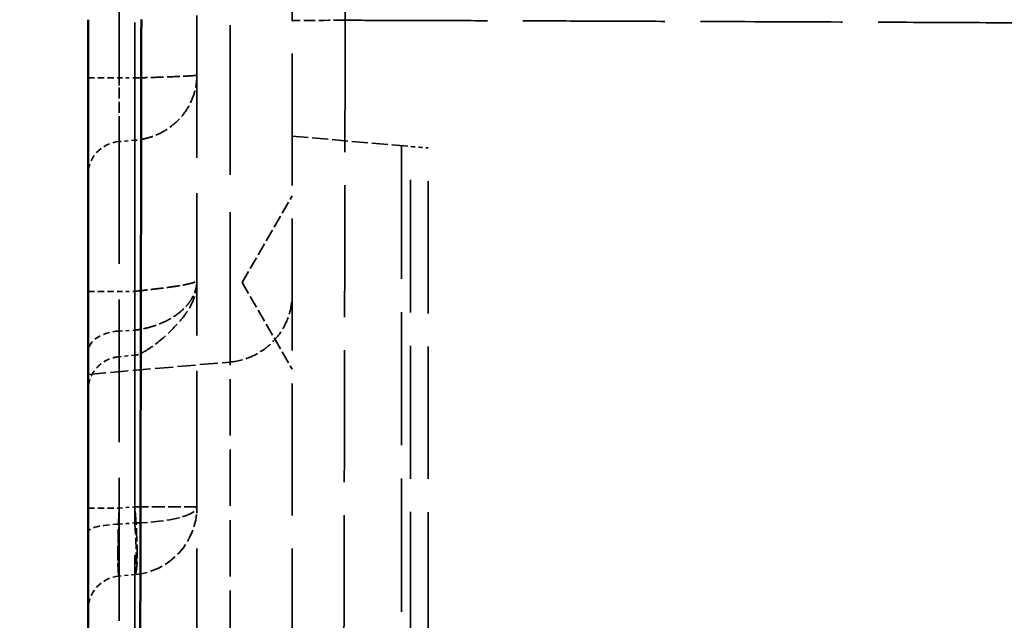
# Model space of a CAD drawing. Header units: millimetres. Extents: x 3278 to 6066, y 2420 to 4375.
# Tile 622 of 656: x 5336 to 5365, y 4036 to 4054. Entities that reach past the tile are written whole.
import ezdxf

# ---------------------------------------------------------------- set-up
doc = ezdxf.new("R2010")
doc.units = ezdxf.units.MM
doc.linetypes.add('DASHED', pattern=[0.2067, 0.1654, -0.0413])
for name, color, linetype, lineweight in [('AM_5', 3, 'Continuous', 25), ('Sichtbare Kanten(DIN)', 7, 'Continuous', 50), ('Sichtbare tangentiale Kanten(DIN)', 7, 'Continuous', 50), ('Verdeckte Kanten(DIN)', 7, 'DASHED', 35), ('Verdeckte tangentiale Kanten(DIN)', 7, 'DASHED', 35)]:
    doc.layers.add(name, color=color, linetype=linetype, lineweight=lineweight)
doc.styles.get("Standard").update_dxf_attribs({"font": 'ISOCP.SHX'})
doc.dimstyles.new('Standard$0', dxfattribs={"dimtxt": 0.18, "dimasz": 0.18, "dimexe": 0.18, "dimexo": 0.0625, "dimgap": 0.09, "dimtad": 0, "dimtih": 1, "dimtoh": 1, "dimdec": 4, "dimzin": 0, "dimdsep": 46, "dimtxsty": 'STANDARD', "dimcen": 0.09, "dimadec": 0, "dimazin": 0, "dimtfac": 1, "dimtdec": 4, "dimtofl": 0, "dimtmove": 0, "dimatfit": 3, "dimfxl": 1, "dimtolj": 1, "dimtzin": 0, "dimarcsym": 0})

# ---------------------------------------------------------------- blocks, each defined once
blk = doc.blocks.new('*D33')
at = {"layer": 'AM_5', "color": 0, "lineweight": -2, "transparency": 16777216}
for p, q in [((5338.341, 4235.228), (5308.192, 4235.228)), ((5308.372, 4233.428), (5308.372, 3736.745)), ((5308.372, 3212.967), (5308.372, 3709.65)), ((5338.341, 3211.167), (5308.192, 3211.167))]:
    blk.add_line(p, q, dxfattribs=at)
at = {"layer": 'AM_5', "color": 0, "transparency": 16777216}
for points in [[(5308.072, 4233.428), (5308.672, 4233.428), (5308.372, 4235.228)], [(5308.072, 3212.967), (5308.672, 3212.967), (5308.372, 3211.167)]]:
    blk.add_solid(points, dxfattribs=at)
at = {"layer": 'Defpoints', "color": 0, "transparency": 16777216}
for p in [(5338.404, 4235.228), (5308.372, 3211.167), (5338.404, 3211.167)]:
    blk.add_point(p, dxfattribs=at)
at = {"layer": 'AM_5', "color": 0, "transparency": 16777216, "insert": (5308.372, 3723.198), "char_height": 10, "attachment_point": 5, "rotation": 90}
blk.add_mtext('\\A1;102,5', dxfattribs=at)

msp = doc.modelspace()

# ---------------------------------------------------------------- linework, layer by layer
at = {"layer": 'Sichtbare Kanten(DIN)'}
msp.add_line((5338.404, 4053.647), (5338.404, 3962), dxfattribs=at)
at = {"layer": 'Sichtbare tangentiale Kanten(DIN)'}
msp.add_open_spline([(5339.8, 3962.002), (5339.805, 3965.825), (5339.811, 3969.644), (5339.817, 3973.461), (5339.821, 3975.966), (5339.826, 3978.469), (5339.83, 3980.973), (5339.833, 3982.287), (5339.835, 3983.6), (5339.838, 3984.913), (5339.852, 3992.548), (5339.868, 4000.187), (5339.884, 4007.825), (5339.896, 4013.621), (5339.908, 4019.416), (5339.919, 4025.212), (5339.923, 4027.054), (5339.927, 4028.896), (5339.93, 4030.738), (5339.935, 4033.383), (5339.94, 4036.027), (5339.945, 4038.672), (5339.954, 4043.665), (5339.963, 4048.659), (5339.971, 4053.65)], degree=3, knots=[0, 0, 0, 0, 11.455641, 11.455641, 11.455641, 18.971017, 18.971017, 18.971017, 22.911997, 22.911997, 22.911997, 45.823561, 45.823561, 45.823561, 63.209003, 63.209003, 63.209003, 68.73576, 68.73576, 68.73576, 76.669726, 76.669726, 76.669726, 91.647679, 91.647679, 91.647679, 91.647679], dxfattribs=at)
at = {"layer": 'Verdeckte Kanten(DIN)', "ltscale": 25.244919}
msp.add_line((5341.604, 3470.379), (5341.604, 4161.78), dxfattribs=at)
at = {"layer": 'Verdeckte Kanten(DIN)', "ltscale": 2.13737e-05}
msp.add_line((5344.404, 4053.618), (5344.404, 4053.618), dxfattribs=at)
at = {"layer": 'Verdeckte Kanten(DIN)', "ltscale": 2.841749}
msp.add_line((5344.404, 4050.228), (5347.885, 4049.923), dxfattribs=at)
at = {"layer": 'Verdeckte Kanten(DIN)', "ltscale": 23.512424}
msp.add_line((5348.404, 4025.578), (5348.404, 4049.878), dxfattribs=at)
at = {"layer": 'Verdeckte Kanten(DIN)', "ltscale": 2.237517}
for q in [(5344.404, 4048.471), (5344.404, 4043.384)]:
    msp.add_line((5342.935, 4045.928), q, dxfattribs=at)
at = {"layer": 'Verdeckte Kanten(DIN)', "ltscale": 0.352834}
msp.add_line((5339.778, 4043.79), (5339.317, 4043.749), dxfattribs=at)
at = {"layer": 'Verdeckte Kanten(DIN)', "ltscale": 3.192367}
msp.add_line((5338.404, 4043.228), (5342.578, 4043.593), dxfattribs=at)
at = {"layer": 'Verdeckte Kanten(DIN)', "ltscale": 0.354163}
msp.add_line((5339.778, 4037.348), (5339.317, 4037.308), dxfattribs=at)
at = {"layer": 'Verdeckte Kanten(DIN)', "ltscale": 2.260439}
msp.add_arc((5339.604, 4039.34), 2, 275, 360, dxfattribs=at)
at = {"layer": 'Verdeckte Kanten(DIN)', "ltscale": 1.13017}
msp.add_arc((5339.404, 4036.311), 1, 95, 180, dxfattribs=at)
at = {"layer": 'Verdeckte Kanten(DIN)', "ltscale": 0.739662}
msp.add_ellipse((5347.604, 4049.948), major_axis=(-0.8, 0.07), ratio=0.00001, start_param=1.938367, end_param=3.157184, dxfattribs=at)
at = {"layer": 'Verdeckte Kanten(DIN)', "ltscale": 6.8918}
msp.add_open_spline([(5344.404, 4053.618), (5344.404, 4054.372), (5344.404, 4055.125), (5344.404, 4055.879), (5344.404, 4056.633), (5344.404, 4057.387), (5344.404, 4058.141), (5344.404, 4058.894), (5344.404, 4059.648), (5344.404, 4060.402), (5344.404, 4061.156), (5344.404, 4061.91), (5344.404, 4062.664)], degree=3, knots=[0.000319, 0.000319, 0.000319, 0.000319, 2.261607, 2.261607, 2.261607, 4.523385, 4.523385, 4.523385, 6.784855, 6.784855, 6.784855, 9.046371, 9.046371, 9.046371, 9.046371], dxfattribs=at)
at = {"layer": 'Verdeckte Kanten(DIN)', "ltscale": 23.441145}
msp.add_open_spline([(5344.404, 4029.392), (5344.404, 4033.429), (5344.404, 4037.466), (5344.404, 4041.504), (5344.404, 4045.542), (5344.404, 4049.58), (5344.404, 4053.618)], degree=3, knots=[67.415056, 67.415056, 67.415056, 67.415056, 79.527719, 79.527719, 79.527719, 91.641484, 91.641484, 91.641484, 91.641484], dxfattribs=at)
at = {"layer": 'Verdeckte Kanten(DIN)', "ltscale": 2.319889}
msp.add_open_spline([(5341.604, 4045.997), (5341.604, 4045.908), (5341.599, 4045.819), (5341.568, 4045.619), (5341.536, 4045.507), (5341.436, 4045.263), (5341.357, 4045.129), (5341.191, 4044.896), (5341.104, 4044.791), (5340.82, 4044.481), (5340.609, 4044.288), (5340.29, 4044.047), (5340.198, 4043.983), (5340.052, 4043.895), (5340.001, 4043.867), (5339.894, 4043.818), (5339.837, 4043.795), (5339.778, 4043.79)], degree=3, knots=[0, 0, 0, 0, 0.0265171, 0.0265171, 0.0617476, 0.0617476, 0.1068825, 0.1068825, 0.1480724, 0.1480724, 0.2348307, 0.2348307, 0.2685636, 0.2685636, 0.2859428, 0.2859428, 0.3038393, 0.3038393, 0.3038393, 0.3038393], dxfattribs=at)
at = {"layer": 'Verdeckte Kanten(DIN)', "ltscale": 2.260195}
msp.add_open_spline([(5342.578, 4043.593), (5342.789, 4043.611), (5342.999, 4043.664), (5343.389, 4043.832), (5343.573, 4043.949), (5343.891, 4044.231), (5344.028, 4044.4), (5344.241, 4044.767), (5344.319, 4044.971), (5344.389, 4045.312), (5344.404, 4045.449), (5344.404, 4045.585)], degree=3, knots=[0, 0, 0, 0, 0.0634289, 0.0634289, 0.127352, 0.127352, 0.190926, 0.190926, 0.2546676, 0.2546676, 0.295518, 0.295518, 0.295518, 0.295518], dxfattribs=at)
at = {"layer": 'Verdeckte Kanten(DIN)', "ltscale": 1.128249}
msp.add_open_spline([(5339.317, 4043.749), (5339.211, 4043.74), (5339.106, 4043.714), (5338.912, 4043.631), (5338.82, 4043.572), (5338.661, 4043.431), (5338.592, 4043.347), (5338.486, 4043.164), (5338.447, 4043.063), (5338.418, 4042.926), (5338.413, 4042.892), (5338.406, 4042.824), (5338.404, 4042.79), (5338.404, 4042.756)], degree=3, knots=[0, 0, 0, 0, 0.0316749, 0.0316749, 0.0635585, 0.0635585, 0.095296, 0.095296, 0.1271268, 0.1271268, 0.1372827, 0.1372827, 0.1475445, 0.1475445, 0.1475445, 0.1475445], dxfattribs=at)
at = {"layer": 'Verdeckte tangentiale Kanten(DIN)', "ltscale": 25.236374}
msp.add_line((5339.778, 3470.378), (5339.778, 4161.545), dxfattribs=at)
at = {"layer": 'Verdeckte tangentiale Kanten(DIN)', "ltscale": 25.349535}
msp.add_line((5339.317, 4160.703), (5339.317, 3361.641), dxfattribs=at)
at = {"layer": 'Verdeckte tangentiale Kanten(DIN)', "ltscale": 26.601511}
msp.add_line((5342.578, 4043.593), (5342.578, 4071.086), dxfattribs=at)
at = {"layer": 'Verdeckte tangentiale Kanten(DIN)', "ltscale": 0.352825}
for p, q in [((5339.317, 4051.935), (5339.778, 4051.935)), ((5339.778, 4050.107), (5339.317, 4050.068)), ((5339.317, 4045.669), (5339.778, 4045.669)), ((5339.317, 4044.502), (5339.778, 4044.527))]:
    msp.add_line(p, q, dxfattribs=at)
at = {"layer": 'Verdeckte tangentiale Kanten(DIN)', "ltscale": 23.645506}
msp.add_line((5347.618, 4049.946), (5347.618, 4025.509), dxfattribs=at)
at = {"layer": 'Verdeckte tangentiale Kanten(DIN)', "ltscale": 23.600311}
msp.add_line((5347.885, 4025.532), (5347.885, 4049.923), dxfattribs=at)
at = {"layer": 'Verdeckte tangentiale Kanten(DIN)', "ltscale": 0.354163}
msp.add_line((5339.317, 4039.3), (5339.778, 4039.34), dxfattribs=at)
at = {"layer": 'Verdeckte tangentiale Kanten(DIN)', "ltscale": 0.35351}
msp.add_line((5339.317, 4038.83), (5339.778, 4038.866), dxfattribs=at)
at = {"layer": 'Verdeckte tangentiale Kanten(DIN)', "ltscale": 2.053387}
msp.add_ellipse((5346.404, 4053.617), major_axis=(-2, 0), ratio=0.00663, start_param=4.935543, end_param=6.28319, dxfattribs=at)
at = {"layer": 'Verdeckte tangentiale Kanten(DIN)', "ltscale": 1.13017}
for centre, ratio, start_param, end_param in [((5339.404, 4051.935), 0.00001, 0.000009, 1.483534), ((5339.404, 4049.099), 0.972517, 4.799655, 6.283185), ((5339.404, 4049.099), 0.972517, 4.799655, 6.283185), ((5339.404, 4045.669), 0.00001, 6.256351, 7.766309), ((5339.404, 4043.897), 0.60779, 4.799655, 6.283185), ((5339.404, 4039.3), 0.00001, 0.00001, 1.483533)]:
    msp.add_ellipse(centre, major_axis=(-1, 0), ratio=ratio, start_param=start_param, end_param=end_param, dxfattribs=at)
at = {"layer": 'Verdeckte tangentiale Kanten(DIN)', "ltscale": 2.381838}
msp.add_ellipse((5339.604, 4039.34), major_axis=(0.174, -1.992), ratio=0.086827, start_param=0, end_param=1.5632, dxfattribs=at)
at = {"layer": 'Verdeckte tangentiale Kanten(DIN)', "ltscale": 2.260372}
msp.add_ellipse((5339.604, 4039.34), major_axis=(2, 0), ratio=0.237827, start_param=4.799687, end_param=6.283173, dxfattribs=at)
at = {"layer": 'Verdeckte tangentiale Kanten(DIN)', "ltscale": 2.260439}
msp.add_ellipse((5339.604, 4039.34), major_axis=(2, 0), ratio=0.00001, start_param=6.223438, end_param=7.765804, dxfattribs=at)
at = {"layer": 'Verdeckte tangentiale Kanten(DIN)', "ltscale": 1.130164}
msp.add_ellipse((5339.404, 4038.595), major_axis=(-1, 0), ratio=0.236045, start_param=4.799664, end_param=6.283185, dxfattribs=at)
at = {"layer": 'Verdeckte tangentiale Kanten(DIN)', "ltscale": 6.886912}
msp.add_open_spline([(5345.975, 4062.67), (5345.974, 4061.917), (5345.973, 4061.163), (5345.972, 4060.41), (5345.971, 4059.657), (5345.97, 4058.904), (5345.969, 4058.15), (5345.968, 4057.397), (5345.966, 4056.644), (5345.965, 4055.89), (5345.964, 4055.137), (5345.963, 4054.384), (5345.961, 4053.63)], degree=3, knots=[0, 0, 0, 0, 0.249971, 0.249971, 0.249971, 0.499973, 0.499973, 0.499973, 0.750006, 0.750006, 0.750006, 1, 1, 1, 1], dxfattribs=at)
at = {"layer": 'Verdeckte tangentiale Kanten(DIN)', "ltscale": 23.439835}
msp.add_open_spline([(5345.961, 4053.63), (5345.953, 4049.594), (5345.945, 4045.557), (5345.938, 4041.52), (5345.93, 4037.482), (5345.922, 4033.444), (5345.914, 4029.406)], degree=3, knots=[0.0000084, 0.0000084, 0.0000084, 0.0000084, 0.4999388, 0.4999388, 0.4999388, 0.9999986, 0.9999986, 0.9999986, 0.9999986], dxfattribs=at)
at = {"layer": 'Verdeckte tangentiale Kanten(DIN)', "ltscale": 25.257017}
msp.add_open_spline([(5345.961, 4053.63), (5346.471, 4053.629), (5346.981, 4053.627), (5347.491, 4053.626), (5347.653, 4053.625), (5347.815, 4053.625), (5347.977, 4053.624), (5348.67, 4053.622), (5349.362, 4053.62), (5350.053, 4053.618), (5350.717, 4053.615), (5351.38, 4053.613), (5352.043, 4053.611), (5352.762, 4053.608), (5353.481, 4053.606), (5354.199, 4053.603), (5354.991, 4053.6), (5355.784, 4053.597), (5356.575, 4053.594), (5358.081, 4053.589), (5359.584, 4053.583), (5361.086, 4053.576), (5361.546, 4053.574), (5362.005, 4053.572), (5362.464, 4053.57), (5363.502, 4053.566), (5364.539, 4053.561), (5365.576, 4053.556), (5367.067, 4053.549), (5368.557, 4053.542), (5370.044, 4053.535), (5371.53, 4053.527), (5373.012, 4053.519), (5374.491, 4053.511), (5375.962, 4053.503), (5377.429, 4053.495), (5378.892, 4053.486), (5380.372, 4053.477), (5381.848, 4053.468), (5383.321, 4053.458), (5384.785, 4053.449), (5386.245, 4053.439), (5387.703, 4053.429), (5389.159, 4053.419), (5390.613, 4053.408), (5392.064, 4053.398), (5393.101, 4053.39), (5394.136, 4053.382), (5395.171, 4053.374), (5397.024, 4053.36), (5398.874, 4053.346), (5400.72, 4053.331), (5403.584, 4053.308), (5406.44, 4053.284), (5409.287, 4053.26), (5409.954, 4053.254), (5410.622, 4053.248), (5411.288, 4053.242), (5413.452, 4053.224), (5415.611, 4053.205), (5417.765, 4053.185), (5418.271, 4053.181), (5418.777, 4053.176), (5419.282, 4053.172), (5421.578, 4053.151), (5423.868, 4053.13), (5426.153, 4053.108), (5426.512, 4053.105), (5426.872, 4053.102), (5427.23, 4053.098), (5429.644, 4053.075), (5432.051, 4053.052), (5434.45, 4053.027), (5434.677, 4053.025), (5434.904, 4053.023), (5435.131, 4053.021), (5437.648, 4052.995), (5440.156, 4052.969), (5442.656, 4052.942), (5442.764, 4052.94), (5442.873, 4052.939), (5442.981, 4052.938), (5445.587, 4052.91), (5448.182, 4052.881), (5450.768, 4052.853), (5450.772, 4052.853), (5450.776, 4052.853), (5450.78, 4052.853), (5453.371, 4052.824), (5455.953, 4052.795), (5458.525, 4052.767), (5458.613, 4052.766), (5458.7, 4052.765), (5458.788, 4052.764), (5463.845, 4052.709), (5468.867, 4052.654), (5473.849, 4052.6), (5474.08, 4052.597), (5474.312, 4052.595), (5474.544, 4052.592), (5476.845, 4052.567), (5479.138, 4052.542), (5481.421, 4052.517), (5481.707, 4052.514), (5481.993, 4052.511), (5482.278, 4052.508), (5484.505, 4052.483), (5486.723, 4052.459), (5488.931, 4052.435), (5489.26, 4052.432), (5489.588, 4052.428), (5489.917, 4052.424), (5492.442, 4052.397), (5494.956, 4052.371), (5497.458, 4052.345), (5499.566, 4052.323), (5501.665, 4052.302), (5503.757, 4052.282), (5504.139, 4052.278), (5504.521, 4052.274), (5504.903, 4052.271), (5509.41, 4052.227), (5513.88, 4052.187), (5518.31, 4052.149), (5518.706, 4052.145), (5519.103, 4052.142), (5519.499, 4052.139), (5521.5, 4052.122), (5523.493, 4052.105), (5525.477, 4052.089), (5525.868, 4052.086), (5526.258, 4052.083), (5526.649, 4052.079), (5528.631, 4052.064), (5530.604, 4052.048), (5532.569, 4052.034), (5532.946, 4052.031), (5533.323, 4052.028), (5533.699, 4052.026), (5535.67, 4052.012), (5537.633, 4051.999), (5539.587, 4051.986), (5539.942, 4051.984), (5540.297, 4051.982), (5540.651, 4051.98), (5542.619, 4051.967), (5544.578, 4051.956), (5546.529, 4051.945), (5546.854, 4051.944), (5547.178, 4051.942), (5547.503, 4051.94), (5549.475, 4051.929), (5551.439, 4051.919), (5553.392, 4051.909), (5553.68, 4051.908), (5553.967, 4051.907), (5554.254, 4051.905), (5556.239, 4051.896), (5558.213, 4051.886), (5560.176, 4051.878), (5560.419, 4051.877), (5560.662, 4051.876), (5560.904, 4051.875), (5562.907, 4051.867), (5564.898, 4051.859), (5566.88, 4051.853), (5567.071, 4051.853), (5567.262, 4051.852), (5567.453, 4051.852), (5569.48, 4051.846), (5571.497, 4051.841), (5573.503, 4051.837), (5573.636, 4051.837), (5573.769, 4051.837), (5573.901, 4051.837), (5574.966, 4051.835), (5576.028, 4051.833), (5577.087, 4051.832), (5578.075, 4051.83), (5579.06, 4051.829), (5580.043, 4051.828), (5580.111, 4051.828), (5580.179, 4051.828), (5580.248, 4051.828), (5580.772, 4051.827), (5581.295, 4051.826), (5581.818, 4051.826), (5582.306, 4051.825), (5582.793, 4051.824), (5583.28, 4051.824), (5583.314, 4051.823), (5583.348, 4051.823), (5583.382, 4051.823), (5583.886, 4051.822), (5584.389, 4051.821), (5584.892, 4051.821), (5584.908, 4051.82), (5584.923, 4051.82), (5584.939, 4051.82), (5585.197, 4051.82), (5585.456, 4051.82), (5585.714, 4051.819), (5585.971, 4051.819), (5586.229, 4051.819), (5586.486, 4051.818)], degree=3, knots=[0.0276301, 0.0276301, 0.0276301, 0.0276301, 0.0331719, 0.0331719, 0.0331719, 0.0349356, 0.0349356, 0.0349356, 0.0424651, 0.0424651, 0.0424651, 0.0496898, 0.0496898, 0.0496898, 0.0575213, 0.0575213, 0.0575213, 0.0661685, 0.0661685, 0.0661685, 0.0826087, 0.0826087, 0.0826087, 0.0876373, 0.0876373, 0.0876373, 0.0990084, 0.0990084, 0.0990084, 0.1153744, 0.1153744, 0.1153744, 0.1317278, 0.1317278, 0.1317278, 0.1479877, 0.1479877, 0.1479877, 0.1644227, 0.1644227, 0.1644227, 0.1807518, 0.1807518, 0.1807518, 0.1970522, 0.1970522, 0.1970522, 0.2086943, 0.2086943, 0.2086943, 0.2295424, 0.2295424, 0.2295424, 0.261892, 0.261892, 0.261892, 0.2694771, 0.2694771, 0.2694771, 0.2940941, 0.2940941, 0.2940941, 0.2998762, 0.2998762, 0.2998762, 0.3261409, 0.3261409, 0.3261409, 0.3302704, 0.3302704, 0.3302704, 0.3580379, 0.3580379, 0.3580379, 0.3606634, 0.3606634, 0.3606634, 0.3898054, 0.3898054, 0.3898054, 0.3910706, 0.3910706, 0.3910706, 0.4214533, 0.4214533, 0.4214533, 0.4214985, 0.4214985, 0.4214985, 0.4519401, 0.4519401, 0.4519401, 0.4529753, 0.4529753, 0.4529753, 0.5128411, 0.5128411, 0.5128411, 0.5156268, 0.5156268, 0.5156268, 0.5433065, 0.5433065, 0.5433065, 0.5467729, 0.5467729, 0.5467729, 0.5737922, 0.5737922, 0.5737922, 0.5778141, 0.5778141, 0.5778141, 0.608751, 0.608751, 0.608751, 0.6348083, 0.6348083, 0.6348083, 0.6395702, 0.6395702, 0.6395702, 0.6957971, 0.6957971, 0.6957971, 0.7008329, 0.7008329, 0.7008329, 0.7262811, 0.7262811, 0.7262811, 0.7312962, 0.7312962, 0.7312962, 0.7567715, 0.7567715, 0.7567715, 0.7616589, 0.7616589, 0.7616589, 0.7872524, 0.7872524, 0.7872524, 0.7918998, 0.7918998, 0.7918998, 0.8177072, 0.8177072, 0.8177072, 0.822006, 0.822006, 0.822006, 0.8481426, 0.8481426, 0.8481426, 0.8519882, 0.8519882, 0.8519882, 0.8785773, 0.8785773, 0.8785773, 0.881864, 0.881864, 0.881864, 0.9090152, 0.9090152, 0.9090152, 0.9116335, 0.9116335, 0.9116335, 0.939432, 0.939432, 0.939432, 0.9412715, 0.9412715, 0.9412715, 0.9560312, 0.9560312, 0.9560312, 0.9697876, 0.9697876, 0.9697876, 0.9707449, 0.9707449, 0.9707449, 0.9780848, 0.9780848, 0.9780848, 0.9849401, 0.9849401, 0.9849401, 0.9854183, 0.9854183, 0.9854183, 0.9925149, 0.9925149, 0.9925149, 0.9927369, 0.9927369, 0.9927369, 0.9963799, 0.9963799, 0.9963799, 1, 1, 1, 1], dxfattribs=at)
at = {"layer": 'Verdeckte tangentiale Kanten(DIN)', "ltscale": 2.261236}
msp.add_open_spline([(5341.604, 4052.024), (5341.604, 4051.919), (5341.595, 4051.814), (5341.577, 4051.71), (5341.554, 4051.579), (5341.518, 4051.449), (5341.468, 4051.325), (5341.438, 4051.251), (5341.403, 4051.178), (5341.364, 4051.109), (5341.286, 4050.968), (5341.189, 4050.838), (5341.078, 4050.721), (5340.967, 4050.604), (5340.841, 4050.501), (5340.703, 4050.414), (5340.634, 4050.37), (5340.562, 4050.331), (5340.488, 4050.296), (5340.364, 4050.237), (5340.233, 4050.191), (5340.1, 4050.159), (5339.994, 4050.133), (5339.886, 4050.116), (5339.778, 4050.107)], degree=3, knots=[0, 0, 0, 0, 0.111115, 0.111115, 0.111115, 0.250433, 0.250433, 0.250433, 0.333345, 0.333345, 0.333345, 0.500013, 0.500013, 0.500013, 0.666677, 0.666677, 0.666677, 0.749587, 0.749587, 0.749587, 0.888892, 0.888892, 0.888892, 1, 1, 1, 1], dxfattribs=at)
at = {"layer": 'Verdeckte tangentiale Kanten(DIN)', "ltscale": 2.261383}
msp.add_open_spline([(5339.778, 4051.935), (5339.886, 4051.939), (5339.994, 4051.942), (5340.1, 4051.945), (5340.312, 4051.952), (5340.518, 4051.958), (5340.703, 4051.965), (5340.979, 4051.975), (5341.207, 4051.985), (5341.364, 4051.994), (5341.469, 4052.001), (5341.541, 4052.008), (5341.577, 4052.014), (5341.595, 4052.017), (5341.604, 4052.021), (5341.604, 4052.024)], degree=3, knots=[0, 0, 0, 0, 0.1111111, 0.1111111, 0.1111111, 0.3333333, 0.3333333, 0.3333333, 0.6666667, 0.6666667, 0.6666667, 0.8888889, 0.8888889, 0.8888889, 0.9999996, 0.9999996, 0.9999996, 0.9999996], dxfattribs=at)
at = {"layer": 'Verdeckte tangentiale Kanten(DIN)', "ltscale": 1.954018}
msp.add_open_spline([(5339.317, 4050.068), (5339.317, 4050.089), (5339.317, 4050.116), (5339.317, 4050.149), (5339.317, 4050.151), (5339.317, 4050.152), (5339.317, 4050.154), (5339.317, 4050.224), (5339.317, 4050.32), (5339.317, 4050.438), (5339.317, 4050.619), (5339.317, 4050.849), (5339.317, 4051.108), (5339.317, 4051.11), (5339.317, 4051.112), (5339.317, 4051.114), (5339.317, 4051.284), (5339.317, 4051.468), (5339.317, 4051.653), (5339.317, 4051.658), (5339.317, 4051.662), (5339.317, 4051.667), (5339.317, 4051.756), (5339.317, 4051.846), (5339.317, 4051.935)], degree=3, knots=[0, 0, 0, 0, 0.105832, 0.105832, 0.105832, 0.11108, 0.11108, 0.11108, 0.330782, 0.330782, 0.330782, 0.666695, 0.666695, 0.666695, 0.669218, 0.669218, 0.669218, 0.888898, 0.888898, 0.888898, 0.894168, 0.894168, 0.894168, 1, 1, 1, 1], dxfattribs=at)
at = {"layer": 'Verdeckte tangentiale Kanten(DIN)', "ltscale": 1.91293}
msp.add_open_spline([(5339.778, 4050.107), (5339.778, 4050.128), (5339.778, 4050.154), (5339.778, 4050.186), (5339.778, 4050.188), (5339.778, 4050.19), (5339.778, 4050.191), (5339.778, 4050.26), (5339.778, 4050.354), (5339.778, 4050.47), (5339.778, 4050.647), (5339.778, 4050.871), (5339.778, 4051.126), (5339.778, 4051.128), (5339.778, 4051.13), (5339.778, 4051.132), (5339.778, 4051.298), (5339.778, 4051.478), (5339.778, 4051.659), (5339.778, 4051.663), (5339.778, 4051.668), (5339.778, 4051.672), (5339.778, 4051.76), (5339.778, 4051.847), (5339.778, 4051.935)], degree=3, knots=[0, 0, 0, 0, 0.105832, 0.105832, 0.105832, 0.111111, 0.111111, 0.111111, 0.330781, 0.330781, 0.330781, 0.666667, 0.666667, 0.666667, 0.669219, 0.669219, 0.669219, 0.888889, 0.888889, 0.888889, 0.894168, 0.894168, 0.894168, 1, 1, 1, 1], dxfattribs=at)
at = {"layer": 'Verdeckte tangentiale Kanten(DIN)', "ltscale": 12.77176}
msp.add_open_spline([(5339.778, 4050.107), (5339.778, 4050.045), (5339.778, 4049.977), (5339.778, 4049.901), (5339.778, 4049.75), (5339.778, 4049.573), (5339.778, 4049.369), (5339.778, 4049.14), (5339.778, 4048.878), (5339.778, 4048.585), (5339.778, 4048.489), (5339.778, 4048.39), (5339.778, 4048.287), (5339.778, 4047.871), (5339.778, 4047.402), (5339.778, 4046.885), (5339.778, 4046.622), (5339.778, 4046.348), (5339.778, 4046.063), (5339.778, 4045.785), (5339.778, 4045.496), (5339.778, 4045.197), (5339.778, 4044.592), (5339.778, 4043.945), (5339.778, 4043.266), (5339.778, 4043.089), (5339.778, 4042.91), (5339.778, 4042.729), (5339.778, 4042.215), (5339.778, 4041.683), (5339.778, 4041.138), (5339.778, 4040.647), (5339.778, 4040.145), (5339.778, 4039.636), (5339.778, 4039.381), (5339.778, 4039.125), (5339.778, 4038.866)], degree=3, knots=[0, 0, 0, 0, 0.047619, 0.047619, 0.047619, 0.142857, 0.142857, 0.142857, 0.250484, 0.250484, 0.250484, 0.285714, 0.285714, 0.285714, 0.428571, 0.428571, 0.428571, 0.500983, 0.500983, 0.500983, 0.571428, 0.571428, 0.571428, 0.714286, 0.714286, 0.714286, 0.751482, 0.751482, 0.751482, 0.857143, 0.857143, 0.857143, 0.952381, 0.952381, 0.952381, 1, 1, 1, 1], dxfattribs=at)
at = {"layer": 'Verdeckte tangentiale Kanten(DIN)', "ltscale": 2.272366}
msp.add_open_spline([(5341.604, 4045.997), (5341.604, 4045.975), (5341.603, 4045.953), (5341.602, 4045.931), (5341.6, 4045.909), (5341.598, 4045.887), (5341.595, 4045.866), (5341.591, 4045.832), (5341.585, 4045.799), (5341.577, 4045.766), (5341.575, 4045.756), (5341.572, 4045.746), (5341.569, 4045.736), (5341.547, 4045.65), (5341.513, 4045.565), (5341.468, 4045.484), (5341.438, 4045.429), (5341.403, 4045.376), (5341.364, 4045.324), (5341.345, 4045.299), (5341.324, 4045.273), (5341.302, 4045.248), (5341.237, 4045.173), (5341.162, 4045.102), (5341.078, 4045.036), (5340.995, 4044.97), (5340.903, 4044.909), (5340.804, 4044.854), (5340.771, 4044.836), (5340.737, 4044.818), (5340.703, 4044.801), (5340.634, 4044.766), (5340.562, 4044.735), (5340.488, 4044.706), (5340.377, 4044.663), (5340.261, 4044.626), (5340.142, 4044.596), (5340.128, 4044.593), (5340.114, 4044.589), (5340.1, 4044.586), (5340.054, 4044.575), (5340.008, 4044.565), (5339.962, 4044.556), (5339.931, 4044.551), (5339.901, 4044.545), (5339.87, 4044.54), (5339.84, 4044.535), (5339.809, 4044.531), (5339.778, 4044.527)], degree=3, knots=[0, 0, 0, 0, 0.031476, 0.031476, 0.031476, 0.063054, 0.063054, 0.063054, 0.111165, 0.111165, 0.111165, 0.125981, 0.125981, 0.125981, 0.250557, 0.250557, 0.250557, 0.333496, 0.333496, 0.333496, 0.375086, 0.375086, 0.375086, 0.500234, 0.500234, 0.500234, 0.625256, 0.625256, 0.625256, 0.666804, 0.666804, 0.666804, 0.749724, 0.749724, 0.749724, 0.874167, 0.874167, 0.874167, 0.888935, 0.888935, 0.888935, 0.936966, 0.936966, 0.936966, 0.968483, 0.968483, 0.968483, 1, 1, 1, 1], dxfattribs=at)
at = {"layer": 'Verdeckte tangentiale Kanten(DIN)', "ltscale": 2.274146}
msp.add_open_spline([(5339.778, 4045.669), (5339.839, 4045.676), (5339.901, 4045.683), (5339.962, 4045.69), (5340.009, 4045.695), (5340.054, 4045.7), (5340.1, 4045.705), (5340.114, 4045.707), (5340.128, 4045.709), (5340.142, 4045.71), (5340.261, 4045.724), (5340.377, 4045.738), (5340.488, 4045.751), (5340.562, 4045.76), (5340.634, 4045.769), (5340.703, 4045.778), (5340.737, 4045.783), (5340.771, 4045.788), (5340.804, 4045.792), (5340.903, 4045.806), (5340.995, 4045.819), (5341.078, 4045.833), (5341.162, 4045.847), (5341.237, 4045.86), (5341.302, 4045.874), (5341.324, 4045.879), (5341.345, 4045.883), (5341.364, 4045.888), (5341.403, 4045.897), (5341.438, 4045.906), (5341.468, 4045.915), (5341.513, 4045.929), (5341.547, 4045.942), (5341.569, 4045.956), (5341.572, 4045.957), (5341.575, 4045.959), (5341.577, 4045.961), (5341.585, 4045.966), (5341.591, 4045.971), (5341.595, 4045.976), (5341.601, 4045.983), (5341.604, 4045.99), (5341.604, 4045.997)], degree=3, knots=[0, 0, 0, 0, 0.062549, 0.062549, 0.062549, 0.111111, 0.111111, 0.111111, 0.125918, 0.125918, 0.125918, 0.250382, 0.250382, 0.250382, 0.333333, 0.333333, 0.333333, 0.374925, 0.374925, 0.374925, 0.500007, 0.500007, 0.500007, 0.625078, 0.625078, 0.625078, 0.666667, 0.666667, 0.666667, 0.749625, 0.749625, 0.749625, 0.874087, 0.874087, 0.874087, 0.888889, 0.888889, 0.888889, 0.937415, 0.937415, 0.937415, 1, 1, 1, 1], dxfattribs=at)
at = {"layer": 'Verdeckte tangentiale Kanten(DIN)', "ltscale": 10.010989}
msp.add_open_spline([(5342.578, 4035.228), (5342.578, 4035.779), (5342.578, 4036.88), (5342.578, 4038.469), (5342.578, 4039.931), (5342.578, 4041.21), (5342.578, 4042.257), (5342.578, 4043.03), (5342.578, 4043.492), (5342.578, 4043.593), (5342.578, 4043.593)], degree=3, knots=[0, 0, 0, 0, 1.651175, 3.30235, 4.953525, 6.6047, 8.255875, 9.907051, 11.558226, 13.1265, 13.1265, 13.1265, 13.1265], dxfattribs=at)
at = {"layer": 'Verdeckte tangentiale Kanten(DIN)', "ltscale": 2.388817}
msp.add_open_spline([(5339.317, 4037.308), (5339.312, 4037.307), (5339.307, 4037.317), (5339.303, 4037.336), (5339.303, 4037.339), (5339.302, 4037.342), (5339.301, 4037.345), (5339.297, 4037.37), (5339.293, 4037.407), (5339.29, 4037.457), (5339.288, 4037.49), (5339.286, 4037.528), (5339.285, 4037.572), (5339.282, 4037.659), (5339.281, 4037.765), (5339.281, 4037.887), (5339.281, 4038.01), (5339.282, 4038.149), (5339.285, 4038.3), (5339.286, 4038.375), (5339.288, 4038.454), (5339.29, 4038.534), (5339.293, 4038.655), (5339.297, 4038.782), (5339.301, 4038.909), (5339.302, 4038.925), (5339.303, 4038.94), (5339.303, 4038.956), (5339.307, 4039.07), (5339.312, 4039.185), (5339.317, 4039.3)], degree=3, knots=[0, 0, 0, 0, 0.111268, 0.111268, 0.111268, 0.126508, 0.126508, 0.126508, 0.251138, 0.251138, 0.251138, 0.333805, 0.333805, 0.333805, 0.5, 0.5, 0.5, 0.666195, 0.666195, 0.666195, 0.748862, 0.748862, 0.748862, 0.873492, 0.873492, 0.873492, 0.888732, 0.888732, 0.888732, 1, 1, 1, 1], dxfattribs=at)
at = {"layer": 'Verdeckte tangentiale Kanten(DIN)', "ltscale": 2.024924}
msp.add_open_spline([(5339.317, 4037.308), (5339.316, 4037.308), (5339.315, 4037.308), (5339.314, 4037.309), (5339.313, 4037.31), (5339.312, 4037.312), (5339.311, 4037.314), (5339.31, 4037.317), (5339.309, 4037.322), (5339.308, 4037.328), (5339.307, 4037.33), (5339.307, 4037.332), (5339.307, 4037.334), (5339.304, 4037.352), (5339.301, 4037.379), (5339.299, 4037.415), (5339.298, 4037.439), (5339.297, 4037.467), (5339.296, 4037.499), (5339.294, 4037.562), (5339.293, 4037.64), (5339.293, 4037.731), (5339.293, 4037.822), (5339.294, 4037.926), (5339.296, 4038.041), (5339.297, 4038.099), (5339.298, 4038.159), (5339.299, 4038.221), (5339.301, 4038.314), (5339.304, 4038.413), (5339.306, 4038.514), (5339.307, 4038.526), (5339.307, 4038.538), (5339.307, 4038.55), (5339.309, 4038.59), (5339.31, 4038.63), (5339.311, 4038.67), (5339.312, 4038.696), (5339.313, 4038.723), (5339.314, 4038.749), (5339.315, 4038.776), (5339.316, 4038.803), (5339.317, 4038.83)], degree=3, knots=[0, 0, 0, 0, 0.0315314, 0.0315314, 0.0315314, 0.0630404, 0.0630404, 0.0630404, 0.1111502, 0.1111502, 0.1111502, 0.12584, 0.12584, 0.12584, 0.2505194, 0.2505194, 0.2505194, 0.3334506, 0.3334506, 0.3334506, 0.500007, 0.500007, 0.500007, 0.6665672, 0.6665672, 0.6665672, 0.7494903, 0.7494903, 0.7494903, 0.8741598, 0.8741598, 0.8741598, 0.8888557, 0.8888557, 0.8888557, 0.9369601, 0.9369601, 0.9369601, 0.9684693, 0.9684693, 0.9684693, 1, 1, 1, 1], dxfattribs=at)
at = {"layer": 'Verdeckte tangentiale Kanten(DIN)', "ltscale": 2.018385}
msp.add_open_spline([(5339.778, 4038.866), (5339.78, 4038.84), (5339.782, 4038.813), (5339.784, 4038.787), (5339.785, 4038.76), (5339.787, 4038.734), (5339.789, 4038.708), (5339.791, 4038.668), (5339.794, 4038.629), (5339.796, 4038.59), (5339.797, 4038.578), (5339.797, 4038.566), (5339.798, 4038.554), (5339.804, 4038.453), (5339.809, 4038.356), (5339.813, 4038.263), (5339.815, 4038.201), (5339.818, 4038.142), (5339.819, 4038.085), (5339.823, 4037.971), (5339.825, 4037.867), (5339.825, 4037.777), (5339.825, 4037.686), (5339.823, 4037.608), (5339.819, 4037.544), (5339.818, 4037.513), (5339.815, 4037.484), (5339.813, 4037.46), (5339.809, 4037.424), (5339.804, 4037.396), (5339.798, 4037.377), (5339.797, 4037.375), (5339.797, 4037.373), (5339.796, 4037.371), (5339.794, 4037.365), (5339.791, 4037.36), (5339.789, 4037.356), (5339.787, 4037.353), (5339.785, 4037.351), (5339.784, 4037.35), (5339.782, 4037.349), (5339.78, 4037.348), (5339.778, 4037.348)], degree=3, knots=[0, 0, 0, 0, 0.031476, 0.031476, 0.031476, 0.062945, 0.062945, 0.062945, 0.111111, 0.111111, 0.111111, 0.125714, 0.125714, 0.125714, 0.250378, 0.250378, 0.250378, 0.333333, 0.333333, 0.333333, 0.5, 0.5, 0.5, 0.666667, 0.666667, 0.666667, 0.749622, 0.749622, 0.749622, 0.874286, 0.874286, 0.874286, 0.888889, 0.888889, 0.888889, 0.937055, 0.937055, 0.937055, 0.968524, 0.968524, 0.968524, 1, 1, 1, 1], dxfattribs=at)

# ---------------------------------------------------------------- dimensions: what is measured, and where the dimension line sits
at = {"layer": 'AM_5'}
dim = msp.add_linear_dim(base=(5308.372, 3211.167), p1=(5338.404, 4235.228), p2=(5338.404, 3211.167), angle=90, text='102,5', dimstyle='Standard$0', override={"dimtxt": 10, "dimasz": 1.8, "dimtih": 0, "dimdec": 1}, dxfattribs=at)
dim.commit()
dim.dimension.update_dxf_attribs({"geometry": '*D33', "text_midpoint": (5308.372, 3723.198)})

doc.saveas('drawing.dxf')
